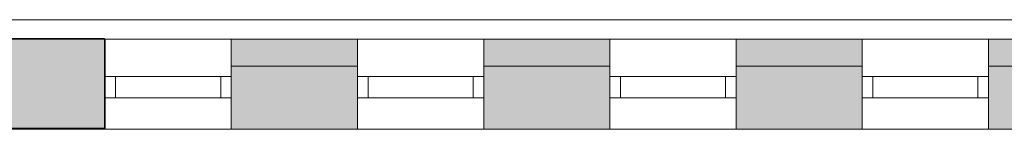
# Model space of a CAD drawing. Header units: inches. Extents: x 15 to 546804, y -66 to 267312.
# Tile 466 of 478: x 476859 to 481541, y 122346 to 122866. Entities that reach past the tile are written whole.
import ezdxf

# ---------------------------------------------------------------- set-up
doc = ezdxf.new("R2010")
doc.units = ezdxf.units.IN
doc.header["$MEASUREMENT"] = 0

msp = doc.modelspace()

# ---------------------------------------------------------------- hatches: boundary and pattern name
at = {"lineweight": 20}
h = msp.add_hatch(color=7, dxfattribs=at)
h.dxf.hatch_style = 1
h.paths.add_polyline_path([(475165.1, 122351.4), (477262.7, 122351.4), (477262.7, 122776.1), (475165.1, 122776.1)])
h = msp.add_hatch(color=7, dxfattribs=at)
h.dxf.hatch_style = 1
h.paths.add_polyline_path([(477866.8, 122346.8), (478465.1, 122346.8), (478465.1, 122773.2), (477866.8, 122773.2)])
h = msp.add_hatch(color=7, dxfattribs=at)
h.dxf.hatch_style = 1
h.paths.add_polyline_path([(479067.1, 122346.8), (479665.4, 122346.8), (479665.4, 122773.2), (479067.1, 122773.2)])
h = msp.add_hatch(color=7, dxfattribs=at)
h.dxf.hatch_style = 1
h.paths.add_polyline_path([(480265.1, 122346.8), (480863.4, 122346.8), (480863.4, 122773.2), (480265.1, 122773.2)])
h = msp.add_hatch(color=7, dxfattribs=at)
h.dxf.hatch_style = 1
h.paths.add_polyline_path([(481465.1, 122346.8), (482063.4, 122346.8), (482063.4, 122773.2), (481465.1, 122773.2)])

# ---------------------------------------------------------------- linework, layer by layer
at = {"color": 7, "lineweight": 20}
for p, q in [((483997.6, 122865.7), (470665.1, 122865.7)), ((477262.7, 122776.1), (475165.1, 122776.1)), ((484425.1, 122773.2), (475165.1, 122773.2)), ((477262.7, 122351.4), (477262.7, 122776.1)), ((477265.1, 122345.7, 2900), (477265.1, 122773.2, 2900)), ((477265.1, 122345.7, 1000), (477265.1, 122773.2, 1000)), ((477865.1, 122773.2, 1000), (477265.1, 122773.2, 1000)), ((477265.1, 122773.2, 1000), (477265.1, 122773.2, 2900)), ((477865.1, 122773.2, 2900), (477265.1, 122773.2, 2900)), ((477865.1, 122645.7, 1000), (477865.1, 122773.2, 1000)), ((477865.1, 122645.7, 2900), (477865.1, 122773.2, 2900)), ((479065.1, 122773.2, 1000), (478465.1, 122773.2, 1000)), ((479065.1, 122773.2, 2900), (478465.1, 122773.2, 2900)), ((478465.1, 122645.7, 1000), (478465.1, 122773.2, 1000)), ((478465.1, 122645.7, 2900), (478465.1, 122773.2, 2900)), ((479065.1, 122645.7, 1000), (479065.1, 122773.2, 1000)), ((479065.1, 122645.7, 2900), (479065.1, 122773.2, 2900)), ((480265.1, 122773.2, 1000), (479665.1, 122773.2, 1000)), ((480265.1, 122773.2, 2900), (479665.1, 122773.2, 2900)), ((479665.1, 122645.7, 1000), (479665.1, 122773.2, 1000)), ((479665.1, 122645.7, 2900), (479665.1, 122773.2, 2900)), ((480265.1, 122645.7, 1000), (480265.1, 122773.2, 1000)), ((480265.1, 122645.7, 2900), (480265.1, 122773.2, 2900)), ((481465.1, 122773.2, 1000), (480865.1, 122773.2, 1000)), ((480865.1, 122773.2, 2900), (481465.1, 122773.2, 2900)), ((480865.1, 122645.7, 1000), (480865.1, 122773.2, 1000)), ((480865.1, 122645.7, 2900), (480865.1, 122773.2, 2900)), ((481465.1, 122345.7, 2900), (481465.1, 122773.2, 2900)), ((481465.1, 122773.2, 2900), (481465.1, 122773.2, 1000)), ((481465.1, 122645.7, 1000), (481465.1, 122773.2, 1000)), ((482063.4, 122773.2, 2900), (481465.1, 122773.2, 2900)), ((481465.1, 122773.2, 2900), (481465.1, 122346.8, 2900)), ((477865.1, 122645.7, 2900), (477865.1, 122645.7, 1000)), ((477865.1, 122345.7, 1000), (477865.1, 122645.7, 1000)), ((477865.1, 122345.7, 2900), (477865.1, 122645.7, 2900)), ((478465.1, 122645.7, 1000), (478465.1, 122645.7, 2900)), ((478465.1, 122345.7, 1000), (478465.1, 122645.7, 1000)), ((478465.1, 122345.7, 2900), (478465.1, 122645.7, 2900)), ((479065.1, 122645.7, 2900), (479065.1, 122645.7, 1000)), ((479065.1, 122345.7, 1000), (479065.1, 122645.7, 1000)), ((479065.1, 122345.7, 2900), (479065.1, 122645.7, 2900)), ((479665.1, 122645.7, 1000), (479665.1, 122645.7, 2900)), ((479665.1, 122345.7, 1000), (479665.1, 122645.7, 1000)), ((479665.1, 122345.7, 2900), (479665.1, 122645.7, 2900)), ((480265.1, 122645.7, 2900), (480265.1, 122645.7, 1000)), ((480265.1, 122345.7, 1000), (480265.1, 122645.7, 1000)), ((480265.1, 122345.7, 2900), (480265.1, 122645.7, 2900)), ((480865.1, 122645.7, 1000), (480865.1, 122645.7, 2900)), ((480865.1, 122345.7, 1000), (480865.1, 122645.7, 1000)), ((480865.1, 122345.7, 2900), (480865.1, 122645.7, 2900)), ((481465.1, 122345.7, 1000), (481465.1, 122645.7, 1000)), ((477265.1, 122595.7, 2900), (477265.1, 122595.7, 1000)), ((477265.1, 122595.7, 1000), (477865.1, 122595.7, 1000)), ((477865.1, 122595.7, 2900), (477265.1, 122595.7, 2900)), ((477265.1, 122595.7, 1000), (477265.1, 122495.7, 1000)), ((477265.1, 122595.7, 2900), (477265.1, 122495.7, 2900)), ((477315.1, 122595.7, 2850), (477815.1, 122595.7, 2850)), ((477815.1, 122595.7, 1050), (477315.1, 122595.7, 1050)), ((477315.1, 122595.7, 1050), (477315.1, 122595.7, 2850)), ((477315.1, 122595.7, 2850), (477315.1, 122495.7, 2850)), ((477315.1, 122595.7, 1050), (477315.1, 122495.7, 1050)), ((477315.1, 122595.7, 1050), (477315.1, 122595.7, 2850)), ((477815.1, 122595.7, 1050), (477315.1, 122595.7, 1050)), ((477315.1, 122595.7, 2850), (477815.1, 122595.7, 2850)), ((477815.1, 122595.7, 2850), (477815.1, 122595.7, 1050)), ((477815.1, 122595.7, 2850), (477815.1, 122495.7, 2850)), ((477815.1, 122595.7, 1050), (477815.1, 122495.7, 1050)), ((477815.1, 122595.7, 2850), (477815.1, 122595.7, 1050)), ((477865.1, 122595.7, 1000), (477865.1, 122595.7, 2900)), ((477865.1, 122595.7, 1000), (477865.1, 122495.7, 1000)), ((477865.1, 122595.7, 2900), (477865.1, 122495.7, 2900)), ((478465.1, 122595.7, 2900), (478465.1, 122595.7, 1000)), ((478465.1, 122595.7, 1000), (479065.1, 122595.7, 1000)), ((479065.1, 122595.7, 2900), (478465.1, 122595.7, 2900)), ((478465.1, 122595.7, 1000), (478465.1, 122495.7, 1000)), ((478465.1, 122595.7, 2900), (478465.1, 122495.7, 2900)), ((478515.1, 122595.7, 2850), (479015.1, 122595.7, 2850)), ((479015.1, 122595.7, 1050), (478515.1, 122595.7, 1050)), ((478515.1, 122595.7, 1050), (478515.1, 122595.7, 2850)), ((478515.1, 122595.7, 2850), (478515.1, 122495.7, 2850)), ((478515.1, 122595.7, 1050), (478515.1, 122495.7, 1050)), ((478515.1, 122595.7, 1050), (478515.1, 122595.7, 2850)), ((479015.1, 122595.7, 1050), (478515.1, 122595.7, 1050)), ((478515.1, 122595.7, 2850), (479015.1, 122595.7, 2850)), ((479015.1, 122595.7, 2850), (479015.1, 122595.7, 1050)), ((479015.1, 122595.7, 2850), (479015.1, 122495.7, 2850)), ((479015.1, 122595.7, 1050), (479015.1, 122495.7, 1050)), ((479015.1, 122595.7, 2850), (479015.1, 122595.7, 1050)), ((479065.1, 122595.7, 1000), (479065.1, 122595.7, 2900)), ((479065.1, 122595.7, 1000), (479065.1, 122495.7, 1000)), ((479065.1, 122595.7, 2900), (479065.1, 122495.7, 2900)), ((479665.1, 122595.7, 2900), (479665.1, 122595.7, 1000)), ((479665.1, 122595.7, 1000), (480265.1, 122595.7, 1000)), ((480265.1, 122595.7, 2900), (479665.1, 122595.7, 2900)), ((479665.1, 122595.7, 1000), (479665.1, 122495.7, 1000)), ((479665.1, 122595.7, 2900), (479665.1, 122495.7, 2900)), ((479715.1, 122595.7, 2850), (480215.1, 122595.7, 2850)), ((480215.1, 122595.7, 1050), (479715.1, 122595.7, 1050)), ((479715.1, 122595.7, 1050), (479715.1, 122595.7, 2850)), ((479715.1, 122595.7, 2850), (479715.1, 122495.7, 2850)), ((479715.1, 122595.7, 1050), (479715.1, 122495.7, 1050)), ((479715.1, 122595.7, 1050), (479715.1, 122595.7, 2850)), ((480215.1, 122595.7, 1050), (479715.1, 122595.7, 1050)), ((479715.1, 122595.7, 2850), (480215.1, 122595.7, 2850)), ((480215.1, 122595.7, 2850), (480215.1, 122595.7, 1050)), ((480215.1, 122595.7, 2850), (480215.1, 122495.7, 2850)), ((480215.1, 122595.7, 1050), (480215.1, 122495.7, 1050)), ((480215.1, 122595.7, 2850), (480215.1, 122595.7, 1050)), ((480265.1, 122595.7, 1000), (480265.1, 122595.7, 2900)), ((480265.1, 122595.7, 1000), (480265.1, 122495.7, 1000)), ((480265.1, 122595.7, 2900), (480265.1, 122495.7, 2900)), ((480865.1, 122595.7, 2900), (480865.1, 122595.7, 1000)), ((480865.1, 122595.7, 1000), (481465.1, 122595.7, 1000)), ((481465.1, 122595.7, 2900), (480865.1, 122595.7, 2900)), ((480865.1, 122595.7, 1000), (480865.1, 122495.7, 1000)), ((480865.1, 122595.7, 2900), (480865.1, 122495.7, 2900)), ((480915.1, 122595.7, 2850), (481415.1, 122595.7, 2850)), ((481415.1, 122595.7, 1050), (480915.1, 122595.7, 1050)), ((480915.1, 122595.7, 1050), (480915.1, 122595.7, 2850)), ((480915.1, 122595.7, 2850), (480915.1, 122495.7, 2850)), ((480915.1, 122595.7, 1050), (480915.1, 122495.7, 1050)), ((480915.1, 122595.7, 1050), (480915.1, 122595.7, 2850)), ((481415.1, 122595.7, 1050), (480915.1, 122595.7, 1050)), ((480915.1, 122595.7, 2850), (481415.1, 122595.7, 2850)), ((481415.1, 122595.7, 2850), (481415.1, 122595.7, 1050)), ((481415.1, 122595.7, 2850), (481415.1, 122495.7, 2850)), ((481415.1, 122595.7, 1050), (481415.1, 122495.7, 1050)), ((481415.1, 122595.7, 2850), (481415.1, 122595.7, 1050)), ((481465.1, 122595.7, 1000), (481465.1, 122595.7, 2900)), ((481465.1, 122595.7, 1000), (481465.1, 122495.7, 1000)), ((481465.1, 122595.7, 2900), (481465.1, 122495.7, 2900)), ((477265.1, 122495.7, 2900), (477265.1, 122495.7, 1000)), ((477265.1, 122495.7, 1000), (477865.1, 122495.7, 1000)), ((477865.1, 122495.7, 2900), (477265.1, 122495.7, 2900)), ((477315.1, 122495.7, 1050), (477315.1, 122495.7, 2850)), ((477315.1, 122495.7, 2850), (477815.1, 122495.7, 2850)), ((477815.1, 122495.7, 1050), (477315.1, 122495.7, 1050)), ((477815.1, 122495.7, 2850), (477815.1, 122495.7, 1050)), ((477865.1, 122495.7, 1000), (477865.1, 122495.7, 2900)), ((478465.1, 122495.7, 2900), (478465.1, 122495.7, 1000)), ((478465.1, 122495.7, 1000), (479065.1, 122495.7, 1000)), ((479065.1, 122495.7, 2900), (478465.1, 122495.7, 2900)), ((478515.1, 122495.7, 1050), (478515.1, 122495.7, 2850)), ((478515.1, 122495.7, 2850), (479015.1, 122495.7, 2850)), ((479015.1, 122495.7, 1050), (478515.1, 122495.7, 1050)), ((479015.1, 122495.7, 2850), (479015.1, 122495.7, 1050)), ((479065.1, 122495.7, 1000), (479065.1, 122495.7, 2900)), ((479665.1, 122495.7, 2900), (479665.1, 122495.7, 1000)), ((479665.1, 122495.7, 1000), (480265.1, 122495.7, 1000)), ((480265.1, 122495.7, 2900), (479665.1, 122495.7, 2900)), ((479715.1, 122495.7, 1050), (479715.1, 122495.7, 2850)), ((479715.1, 122495.7, 2850), (480215.1, 122495.7, 2850)), ((480215.1, 122495.7, 1050), (479715.1, 122495.7, 1050)), ((480215.1, 122495.7, 2850), (480215.1, 122495.7, 1050)), ((480265.1, 122495.7, 1000), (480265.1, 122495.7, 2900)), ((480865.1, 122495.7, 2900), (480865.1, 122495.7, 1000)), ((480865.1, 122495.7, 1000), (481465.1, 122495.7, 1000)), ((481465.1, 122495.7, 2900), (480865.1, 122495.7, 2900)), ((480915.1, 122495.7, 1050), (480915.1, 122495.7, 2850)), ((480915.1, 122495.7, 2850), (481415.1, 122495.7, 2850)), ((481415.1, 122495.7, 1050), (480915.1, 122495.7, 1050)), ((481415.1, 122495.7, 2850), (481415.1, 122495.7, 1050)), ((481465.1, 122495.7, 1000), (481465.1, 122495.7, 2900)), ((475165.1, 122351.4), (477262.7, 122351.4)), ((484425.1, 122345.7), (475165.1, 122345.7)), ((477265.1, 122345.7, 1000), (477865.1, 122345.7, 1000)), ((477265.1, 122345.7, 2900), (477865.1, 122345.7, 2900)), ((477265.1, 122345.7, 1000), (477265.1, 122345.7, 2900)), ((477865.1, 122345.7, 2900), (477865.1, 122345.7, 1000)), ((478465.1, 122345.7, 1000), (478465.1, 122345.7, 2900)), ((478465.1, 122345.7, 2900), (479065.1, 122345.7, 2900)), ((478465.1, 122345.7, 1000), (479065.1, 122345.7, 1000)), ((479065.1, 122345.7, 2900), (479065.1, 122345.7, 1000)), ((479665.1, 122345.7, 1000), (479665.1, 122345.7, 2900)), ((480265.1, 122345.7, 2900), (479665.1, 122345.7, 2900)), ((479665.1, 122345.7, 1000), (480265.1, 122345.7, 1000)), ((480265.1, 122345.7, 2900), (480265.1, 122345.7, 1000)), ((480865.1, 122345.7, 1000), (480865.1, 122345.7, 2900)), ((480865.1, 122345.7, 2900), (481465.1, 122345.7, 2900)), ((480865.1, 122345.7, 1000), (481465.1, 122345.7, 1000)), ((481465.1, 122346.8, 2900), (482063.4, 122346.8, 2900)), ((481465.1, 122345.7, 2900), (481465.1, 122345.7, 1000))]:
    msp.add_line(p, q, dxfattribs=at)
for points, invisible_edges in [([(475165.1, 122345.7), (475165.1, 122773.2), (484425.1, 122345.7)], 2), ([(484425.1, 122773.2), (484425.1, 122345.7), (475165.1, 122773.2)], 2), ([(477265.1, 122773.2, 1000), (477265.1, 122773.2, 2900), (477265.1, 122345.7, 1000)], 2), ([(477265.1, 122345.7, 2900), (477265.1, 122345.7, 1000), (477265.1, 122773.2, 2900)], 2), ([(477265.1, 122345.7, 2900), (477265.1, 122773.2, 2900), (477865.1, 122345.7, 2900)], 2), ([(477865.1, 122773.2, 2900), (477865.1, 122345.7, 2900), (477265.1, 122773.2, 2900)], 3), ([(477265.1, 122773.2, 1000), (477265.1, 122345.7, 1000), (477865.1, 122773.2, 1000)], 2), ([(477865.1, 122345.7, 1000), (477865.1, 122773.2, 1000), (477265.1, 122345.7, 1000)], 3), ([(477865.1, 122645.7, 2900), (477865.1, 122773.2, 2900), (478465.1, 122645.7, 2900)], 2), ([(478465.1, 122773.2, 2900), (478465.1, 122645.7, 2900), (477865.1, 122773.2, 2900)], 2), ([(477865.1, 122773.2, 1000), (477865.1, 122645.7, 1000), (478465.1, 122773.2, 1000)], 2), ([(478465.1, 122645.7, 1000), (478465.1, 122773.2, 1000), (477865.1, 122645.7, 1000)], 2), ([(477865.1, 122645.7, 2900), (477865.1, 122345.7, 2900), (477865.1, 122773.2, 2900)], 2), ([(477865.1, 122645.7, 1000), (477865.1, 122773.2, 1000), (477865.1, 122345.7, 1000)], 2), ([(478465.1, 122773.2, 2900), (479065.1, 122345.7, 2900), (478465.1, 122645.7, 2900)], 3), ([(479065.1, 122773.2, 2900), (479065.1, 122345.7, 2900), (478465.1, 122773.2, 2900)], 3), ([(478465.1, 122773.2, 1000), (478465.1, 122645.7, 1000), (479065.1, 122773.2, 1000)], 2), ([(478465.1, 122345.7, 1000), (479065.1, 122773.2, 1000), (478465.1, 122645.7, 1000)], 3), ([(479065.1, 122345.7, 1000), (479065.1, 122773.2, 1000), (478465.1, 122345.7, 1000)], 3), ([(479065.1, 122645.7, 2900), (479065.1, 122773.2, 2900), (479665.1, 122645.7, 2900)], 2), ([(479665.1, 122773.2, 2900), (479665.1, 122645.7, 2900), (479065.1, 122773.2, 2900)], 2), ([(479065.1, 122773.2, 1000), (479065.1, 122645.7, 1000), (479665.1, 122773.2, 1000)], 2), ([(479665.1, 122645.7, 1000), (479665.1, 122773.2, 1000), (479065.1, 122645.7, 1000)], 2), ([(479065.1, 122645.7, 2900), (479065.1, 122345.7, 2900), (479065.1, 122773.2, 2900)], 2), ([(479065.1, 122645.7, 1000), (479065.1, 122773.2, 1000), (479065.1, 122345.7, 1000)], 2), ([(479665.1, 122773.2, 2900), (480265.1, 122345.7, 2900), (479665.1, 122645.7, 2900)], 3), ([(480265.1, 122773.2, 2900), (480265.1, 122345.7, 2900), (479665.1, 122773.2, 2900)], 3), ([(479665.1, 122773.2, 1000), (479665.1, 122645.7, 1000), (480265.1, 122773.2, 1000)], 2), ([(479665.1, 122345.7, 1000), (480265.1, 122773.2, 1000), (479665.1, 122645.7, 1000)], 3), ([(480265.1, 122345.7, 1000), (480265.1, 122773.2, 1000), (479665.1, 122345.7, 1000)], 3), ([(480265.1, 122645.7, 2900), (480265.1, 122773.2, 2900), (480865.1, 122645.7, 2900)], 2), ([(480865.1, 122773.2, 2900), (480865.1, 122645.7, 2900), (480265.1, 122773.2, 2900)], 2), ([(480265.1, 122773.2, 1000), (480265.1, 122645.7, 1000), (480865.1, 122773.2, 1000)], 2), ([(480865.1, 122645.7, 1000), (480865.1, 122773.2, 1000), (480265.1, 122645.7, 1000)], 2), ([(480265.1, 122645.7, 2900), (480265.1, 122345.7, 2900), (480265.1, 122773.2, 2900)], 2), ([(480265.1, 122645.7, 1000), (480265.1, 122773.2, 1000), (480265.1, 122345.7, 1000)], 2), ([(480865.1, 122773.2, 2900), (481465.1, 122345.7, 2900), (480865.1, 122645.7, 2900)], 3), ([(481465.1, 122773.2, 2900), (481465.1, 122345.7, 2900), (480865.1, 122773.2, 2900)], 2), ([(480865.1, 122773.2, 1000), (480865.1, 122645.7, 1000), (481465.1, 122773.2, 1000)], 2), ([(480865.1, 122345.7, 1000), (481465.1, 122773.2, 1000), (480865.1, 122645.7, 1000)], 3), ([(481465.1, 122345.7, 1000), (481465.1, 122773.2, 1000), (480865.1, 122345.7, 1000)], 3), ([(481465.1, 122645.7, 1000), (481465.1, 122773.2, 1000), (482065.1, 122645.7, 1000)], 2), ([(482065.1, 122773.2, 1000), (482065.1, 122645.7, 1000), (481465.1, 122773.2, 1000)], 2), ([(481465.1, 122645.7, 1000), (481465.1, 122773.2, 1000), (481465.1, 122345.7, 1000)], 2), ([(481465.1, 122773.2, 2900), (481465.1, 122773.2, 1000), (481465.1, 122345.7, 2900)], 2), ([(481465.1, 122645.7, 1000), (481465.1, 122345.7, 2900), (481465.1, 122773.2, 1000)], 3), ([(477865.1, 122645.7, 2900), (477865.1, 122645.7, 1000), (477865.1, 122345.7, 2900)], 2), ([(477865.1, 122345.7, 1000), (477865.1, 122345.7, 2900), (477865.1, 122645.7, 1000)], 2), ([(478465.1, 122645.7, 1000), (477865.1, 122645.7, 1000), (478465.1, 122645.7, 2900)], 2), ([(477865.1, 122645.7, 2900), (478465.1, 122645.7, 2900), (477865.1, 122645.7, 1000)], 2), ([(478465.1, 122345.7, 2900), (478465.1, 122645.7, 2900), (479065.1, 122345.7, 2900)], 2), ([(478465.1, 122645.7, 1000), (478465.1, 122645.7, 2900), (478465.1, 122345.7, 1000)], 2), ([(478465.1, 122345.7, 2900), (478465.1, 122345.7, 1000), (478465.1, 122645.7, 2900)], 2), ([(479665.1, 122645.7, 1000), (479065.1, 122645.7, 1000), (479665.1, 122645.7, 2900)], 2), ([(479065.1, 122645.7, 2900), (479665.1, 122645.7, 2900), (479065.1, 122645.7, 1000)], 2), ([(479065.1, 122645.7, 2900), (479065.1, 122645.7, 1000), (479065.1, 122345.7, 2900)], 2), ([(479065.1, 122345.7, 1000), (479065.1, 122345.7, 2900), (479065.1, 122645.7, 1000)], 2), ([(479665.1, 122345.7, 2900), (479665.1, 122645.7, 2900), (480265.1, 122345.7, 2900)], 2), ([(479665.1, 122645.7, 1000), (479665.1, 122645.7, 2900), (479665.1, 122345.7, 1000)], 2), ([(479665.1, 122345.7, 2900), (479665.1, 122345.7, 1000), (479665.1, 122645.7, 2900)], 2), ([(480865.1, 122645.7, 1000), (480265.1, 122645.7, 1000), (480865.1, 122645.7, 2900)], 2), ([(480265.1, 122645.7, 2900), (480865.1, 122645.7, 2900), (480265.1, 122645.7, 1000)], 2), ([(480265.1, 122645.7, 2900), (480265.1, 122645.7, 1000), (480265.1, 122345.7, 2900)], 2), ([(480265.1, 122345.7, 1000), (480265.1, 122345.7, 2900), (480265.1, 122645.7, 1000)], 2), ([(480865.1, 122345.7, 2900), (480865.1, 122645.7, 2900), (481465.1, 122345.7, 2900)], 2), ([(480865.1, 122645.7, 1000), (480865.1, 122645.7, 2900), (480865.1, 122345.7, 1000)], 2), ([(480865.1, 122345.7, 2900), (480865.1, 122345.7, 1000), (480865.1, 122645.7, 2900)], 2), ([(481465.1, 122345.7, 1000), (481465.1, 122345.7, 2900), (481465.1, 122645.7, 1000)], 2), ([(477265.1, 122595.7, 1000), (477815.1, 122595.7, 1050), (477865.1, 122595.7, 1000)], 3), ([(477265.1, 122595.7, 2900), (477315.1, 122595.7, 1050), (477265.1, 122595.7, 1000)], 3), ([(477815.1, 122595.7, 1050), (477265.1, 122595.7, 1000), (477315.1, 122595.7, 1050)], 3), ([(477315.1, 122595.7, 2850), (477315.1, 122595.7, 1050), (477265.1, 122595.7, 2900)], 14), ([(477865.1, 122595.7, 2900), (477315.1, 122595.7, 2850), (477265.1, 122595.7, 2900)], 3), ([(477265.1, 122495.7, 1000), (477265.1, 122595.7, 1000), (477865.1, 122495.7, 1000)], 2), ([(477865.1, 122595.7, 1000), (477865.1, 122495.7, 1000), (477265.1, 122595.7, 1000)], 2), ([(477265.1, 122595.7, 2900), (477265.1, 122495.7, 2900), (477865.1, 122595.7, 2900)], 2), ([(477865.1, 122495.7, 2900), (477865.1, 122595.7, 2900), (477265.1, 122495.7, 2900)], 2), ([(477265.1, 122595.7, 2900), (477265.1, 122595.7, 1000), (477265.1, 122495.7, 2900)], 2), ([(477265.1, 122495.7, 1000), (477265.1, 122495.7, 2900), (477265.1, 122595.7, 1000)], 2), ([(477315.1, 122595.7, 2850), (477865.1, 122595.7, 2900), (477815.1, 122595.7, 2850)], 3), ([(477315.1, 122495.7, 2850), (477315.1, 122595.7, 2850), (477815.1, 122495.7, 2850)], 2), ([(477815.1, 122595.7, 2850), (477815.1, 122495.7, 2850), (477315.1, 122595.7, 2850)], 2), ([(477315.1, 122595.7, 1050), (477315.1, 122495.7, 1050), (477815.1, 122595.7, 1050)], 2), ([(477815.1, 122495.7, 1050), (477815.1, 122595.7, 1050), (477315.1, 122495.7, 1050)], 2), ([(477815.1, 122595.7, 1050), (477315.1, 122595.7, 1050), (477815.1, 122595.7, 2850)], 2), ([(477315.1, 122595.7, 2850), (477815.1, 122595.7, 2850), (477315.1, 122595.7, 1050)], 2), ([(477315.1, 122595.7, 1050), (477315.1, 122595.7, 2850), (477315.1, 122495.7, 1050)], 2), ([(477315.1, 122495.7, 2850), (477315.1, 122495.7, 1050), (477315.1, 122595.7, 2850)], 2), ([(477865.1, 122595.7, 2900), (477865.1, 122595.7, 1000), (477815.1, 122595.7, 1050)], 14), ([(477815.1, 122595.7, 2850), (477865.1, 122595.7, 2900), (477815.1, 122595.7, 1050)], 3), ([(477815.1, 122595.7, 2850), (477815.1, 122595.7, 1050), (477815.1, 122495.7, 2850)], 2), ([(477815.1, 122495.7, 1050), (477815.1, 122495.7, 2850), (477815.1, 122595.7, 1050)], 2), ([(477865.1, 122595.7, 1000), (477865.1, 122595.7, 2900), (477865.1, 122495.7, 1000)], 2), ([(477865.1, 122495.7, 2900), (477865.1, 122495.7, 1000), (477865.1, 122595.7, 2900)], 2), ([(478465.1, 122595.7, 2900), (478465.1, 122495.7, 2900), (479065.1, 122595.7, 2900)], 2), ([(479065.1, 122495.7, 2900), (479065.1, 122595.7, 2900), (478465.1, 122495.7, 2900)], 2), ([(478465.1, 122495.7, 1000), (478465.1, 122595.7, 1000), (479065.1, 122495.7, 1000)], 2), ([(479065.1, 122595.7, 1000), (479065.1, 122495.7, 1000), (478465.1, 122595.7, 1000)], 2), ([(478465.1, 122595.7, 2900), (478465.1, 122595.7, 1000), (478465.1, 122495.7, 2900)], 2), ([(478465.1, 122495.7, 1000), (478465.1, 122495.7, 2900), (478465.1, 122595.7, 1000)], 2), ([(478465.1, 122595.7, 1000), (479015.1, 122595.7, 1050), (479065.1, 122595.7, 1000)], 3), ([(478465.1, 122595.7, 2900), (478515.1, 122595.7, 1050), (478465.1, 122595.7, 1000)], 3), ([(479015.1, 122595.7, 1050), (478465.1, 122595.7, 1000), (478515.1, 122595.7, 1050)], 3), ([(478515.1, 122595.7, 2850), (478515.1, 122595.7, 1050), (478465.1, 122595.7, 2900)], 14), ([(479065.1, 122595.7, 2900), (478515.1, 122595.7, 2850), (478465.1, 122595.7, 2900)], 3), ([(479015.1, 122595.7, 1050), (478515.1, 122595.7, 1050), (479015.1, 122595.7, 2850)], 2), ([(478515.1, 122595.7, 2850), (479015.1, 122595.7, 2850), (478515.1, 122595.7, 1050)], 2), ([(478515.1, 122595.7, 1050), (478515.1, 122495.7, 1050), (479015.1, 122595.7, 1050)], 2), ([(479015.1, 122495.7, 1050), (479015.1, 122595.7, 1050), (478515.1, 122495.7, 1050)], 2), ([(478515.1, 122495.7, 2850), (478515.1, 122595.7, 2850), (479015.1, 122495.7, 2850)], 2), ([(479015.1, 122595.7, 2850), (479015.1, 122495.7, 2850), (478515.1, 122595.7, 2850)], 2), ([(478515.1, 122595.7, 1050), (478515.1, 122595.7, 2850), (478515.1, 122495.7, 1050)], 2), ([(478515.1, 122495.7, 2850), (478515.1, 122495.7, 1050), (478515.1, 122595.7, 2850)], 2), ([(478515.1, 122595.7, 2850), (479065.1, 122595.7, 2900), (479015.1, 122595.7, 2850)], 3), ([(479015.1, 122595.7, 2850), (479015.1, 122595.7, 1050), (479015.1, 122495.7, 2850)], 2), ([(479015.1, 122495.7, 1050), (479015.1, 122495.7, 2850), (479015.1, 122595.7, 1050)], 2), ([(479065.1, 122595.7, 2900), (479065.1, 122595.7, 1000), (479015.1, 122595.7, 1050)], 14), ([(479015.1, 122595.7, 2850), (479065.1, 122595.7, 2900), (479015.1, 122595.7, 1050)], 3), ([(479065.1, 122595.7, 1000), (479065.1, 122595.7, 2900), (479065.1, 122495.7, 1000)], 2), ([(479065.1, 122495.7, 2900), (479065.1, 122495.7, 1000), (479065.1, 122595.7, 2900)], 2), ([(479665.1, 122595.7, 2900), (479665.1, 122495.7, 2900), (480265.1, 122595.7, 2900)], 2), ([(480265.1, 122495.7, 2900), (480265.1, 122595.7, 2900), (479665.1, 122495.7, 2900)], 2), ([(479665.1, 122495.7, 1000), (479665.1, 122595.7, 1000), (480265.1, 122495.7, 1000)], 2), ([(480265.1, 122595.7, 1000), (480265.1, 122495.7, 1000), (479665.1, 122595.7, 1000)], 2), ([(479665.1, 122595.7, 2900), (479665.1, 122595.7, 1000), (479665.1, 122495.7, 2900)], 2), ([(479665.1, 122495.7, 1000), (479665.1, 122495.7, 2900), (479665.1, 122595.7, 1000)], 2), ([(479665.1, 122595.7, 1000), (480215.1, 122595.7, 1050), (480265.1, 122595.7, 1000)], 3), ([(479665.1, 122595.7, 2900), (479715.1, 122595.7, 1050), (479665.1, 122595.7, 1000)], 3), ([(480215.1, 122595.7, 1050), (479665.1, 122595.7, 1000), (479715.1, 122595.7, 1050)], 3), ([(479715.1, 122595.7, 2850), (479715.1, 122595.7, 1050), (479665.1, 122595.7, 2900)], 14), ([(480265.1, 122595.7, 2900), (479715.1, 122595.7, 2850), (479665.1, 122595.7, 2900)], 3), ([(480215.1, 122595.7, 1050), (479715.1, 122595.7, 1050), (480215.1, 122595.7, 2850)], 2), ([(479715.1, 122595.7, 2850), (480215.1, 122595.7, 2850), (479715.1, 122595.7, 1050)], 2), ([(479715.1, 122595.7, 1050), (479715.1, 122495.7, 1050), (480215.1, 122595.7, 1050)], 2), ([(480215.1, 122495.7, 1050), (480215.1, 122595.7, 1050), (479715.1, 122495.7, 1050)], 2), ([(479715.1, 122495.7, 2850), (479715.1, 122595.7, 2850), (480215.1, 122495.7, 2850)], 2), ([(480215.1, 122595.7, 2850), (480215.1, 122495.7, 2850), (479715.1, 122595.7, 2850)], 2), ([(479715.1, 122595.7, 1050), (479715.1, 122595.7, 2850), (479715.1, 122495.7, 1050)], 2), ([(479715.1, 122495.7, 2850), (479715.1, 122495.7, 1050), (479715.1, 122595.7, 2850)], 2), ([(479715.1, 122595.7, 2850), (480265.1, 122595.7, 2900), (480215.1, 122595.7, 2850)], 3), ([(480215.1, 122595.7, 2850), (480215.1, 122595.7, 1050), (480215.1, 122495.7, 2850)], 2), ([(480215.1, 122495.7, 1050), (480215.1, 122495.7, 2850), (480215.1, 122595.7, 1050)], 2), ([(480265.1, 122595.7, 2900), (480265.1, 122595.7, 1000), (480215.1, 122595.7, 1050)], 14), ([(480215.1, 122595.7, 2850), (480265.1, 122595.7, 2900), (480215.1, 122595.7, 1050)], 3), ([(480265.1, 122595.7, 1000), (480265.1, 122595.7, 2900), (480265.1, 122495.7, 1000)], 2), ([(480265.1, 122495.7, 2900), (480265.1, 122495.7, 1000), (480265.1, 122595.7, 2900)], 2), ([(480865.1, 122595.7, 2900), (480865.1, 122495.7, 2900), (481465.1, 122595.7, 2900)], 2), ([(481465.1, 122495.7, 2900), (481465.1, 122595.7, 2900), (480865.1, 122495.7, 2900)], 2), ([(480865.1, 122495.7, 1000), (480865.1, 122595.7, 1000), (481465.1, 122495.7, 1000)], 2), ([(481465.1, 122595.7, 1000), (481465.1, 122495.7, 1000), (480865.1, 122595.7, 1000)], 2), ([(480865.1, 122595.7, 2900), (480865.1, 122595.7, 1000), (480865.1, 122495.7, 2900)], 2), ([(480865.1, 122495.7, 1000), (480865.1, 122495.7, 2900), (480865.1, 122595.7, 1000)], 2), ([(480865.1, 122595.7, 1000), (481415.1, 122595.7, 1050), (481465.1, 122595.7, 1000)], 3), ([(480865.1, 122595.7, 2900), (480915.1, 122595.7, 1050), (480865.1, 122595.7, 1000)], 3), ([(481415.1, 122595.7, 1050), (480865.1, 122595.7, 1000), (480915.1, 122595.7, 1050)], 3), ([(480915.1, 122595.7, 2850), (480915.1, 122595.7, 1050), (480865.1, 122595.7, 2900)], 14), ([(481465.1, 122595.7, 2900), (480915.1, 122595.7, 2850), (480865.1, 122595.7, 2900)], 3), ([(481415.1, 122595.7, 1050), (480915.1, 122595.7, 1050), (481415.1, 122595.7, 2850)], 2), ([(480915.1, 122595.7, 2850), (481415.1, 122595.7, 2850), (480915.1, 122595.7, 1050)], 2), ([(480915.1, 122595.7, 1050), (480915.1, 122495.7, 1050), (481415.1, 122595.7, 1050)], 2), ([(481415.1, 122495.7, 1050), (481415.1, 122595.7, 1050), (480915.1, 122495.7, 1050)], 2), ([(480915.1, 122495.7, 2850), (480915.1, 122595.7, 2850), (481415.1, 122495.7, 2850)], 2), ([(481415.1, 122595.7, 2850), (481415.1, 122495.7, 2850), (480915.1, 122595.7, 2850)], 2), ([(480915.1, 122595.7, 1050), (480915.1, 122595.7, 2850), (480915.1, 122495.7, 1050)], 2), ([(480915.1, 122495.7, 2850), (480915.1, 122495.7, 1050), (480915.1, 122595.7, 2850)], 2), ([(480915.1, 122595.7, 2850), (481465.1, 122595.7, 2900), (481415.1, 122595.7, 2850)], 3), ([(481415.1, 122595.7, 2850), (481415.1, 122595.7, 1050), (481415.1, 122495.7, 2850)], 2), ([(481415.1, 122495.7, 1050), (481415.1, 122495.7, 2850), (481415.1, 122595.7, 1050)], 2), ([(481465.1, 122595.7, 2900), (481465.1, 122595.7, 1000), (481415.1, 122595.7, 1050)], 14), ([(481415.1, 122595.7, 2850), (481465.1, 122595.7, 2900), (481415.1, 122595.7, 1050)], 3), ([(481465.1, 122595.7, 1000), (481465.1, 122595.7, 2900), (481465.1, 122495.7, 1000)], 2), ([(481465.1, 122495.7, 2900), (481465.1, 122495.7, 1000), (481465.1, 122595.7, 2900)], 2), ([(477865.1, 122495.7, 1000), (477315.1, 122495.7, 1050), (477265.1, 122495.7, 1000)], 3), ([(477265.1, 122495.7, 2900), (477265.1, 122495.7, 1000), (477315.1, 122495.7, 1050)], 14), ([(477315.1, 122495.7, 2850), (477265.1, 122495.7, 2900), (477315.1, 122495.7, 1050)], 3), ([(477815.1, 122495.7, 2850), (477265.1, 122495.7, 2900), (477315.1, 122495.7, 2850)], 3), ([(477265.1, 122495.7, 2900), (477815.1, 122495.7, 2850), (477865.1, 122495.7, 2900)], 3), ([(477315.1, 122495.7, 1050), (477865.1, 122495.7, 1000), (477815.1, 122495.7, 1050)], 3), ([(477865.1, 122495.7, 2900), (477815.1, 122495.7, 1050), (477865.1, 122495.7, 1000)], 3), ([(477815.1, 122495.7, 2850), (477815.1, 122495.7, 1050), (477865.1, 122495.7, 2900)], 14), ([(479065.1, 122495.7, 1000), (478515.1, 122495.7, 1050), (478465.1, 122495.7, 1000)], 3), ([(478465.1, 122495.7, 2900), (478465.1, 122495.7, 1000), (478515.1, 122495.7, 1050)], 14), ([(478515.1, 122495.7, 2850), (478465.1, 122495.7, 2900), (478515.1, 122495.7, 1050)], 3), ([(479015.1, 122495.7, 2850), (478465.1, 122495.7, 2900), (478515.1, 122495.7, 2850)], 3), ([(478465.1, 122495.7, 2900), (479015.1, 122495.7, 2850), (479065.1, 122495.7, 2900)], 3), ([(478515.1, 122495.7, 1050), (479065.1, 122495.7, 1000), (479015.1, 122495.7, 1050)], 3), ([(479065.1, 122495.7, 2900), (479015.1, 122495.7, 1050), (479065.1, 122495.7, 1000)], 3), ([(479015.1, 122495.7, 2850), (479015.1, 122495.7, 1050), (479065.1, 122495.7, 2900)], 14), ([(480265.1, 122495.7, 1000), (479715.1, 122495.7, 1050), (479665.1, 122495.7, 1000)], 3), ([(479665.1, 122495.7, 2900), (479665.1, 122495.7, 1000), (479715.1, 122495.7, 1050)], 14), ([(479715.1, 122495.7, 2850), (479665.1, 122495.7, 2900), (479715.1, 122495.7, 1050)], 3), ([(480215.1, 122495.7, 2850), (479665.1, 122495.7, 2900), (479715.1, 122495.7, 2850)], 3), ([(479665.1, 122495.7, 2900), (480215.1, 122495.7, 2850), (480265.1, 122495.7, 2900)], 3), ([(479715.1, 122495.7, 1050), (480265.1, 122495.7, 1000), (480215.1, 122495.7, 1050)], 3), ([(480265.1, 122495.7, 2900), (480215.1, 122495.7, 1050), (480265.1, 122495.7, 1000)], 3), ([(480215.1, 122495.7, 2850), (480215.1, 122495.7, 1050), (480265.1, 122495.7, 2900)], 14), ([(481465.1, 122495.7, 1000), (480915.1, 122495.7, 1050), (480865.1, 122495.7, 1000)], 3), ([(480865.1, 122495.7, 2900), (480865.1, 122495.7, 1000), (480915.1, 122495.7, 1050)], 14), ([(480915.1, 122495.7, 2850), (480865.1, 122495.7, 2900), (480915.1, 122495.7, 1050)], 3), ([(481415.1, 122495.7, 2850), (480865.1, 122495.7, 2900), (480915.1, 122495.7, 2850)], 3), ([(480865.1, 122495.7, 2900), (481415.1, 122495.7, 2850), (481465.1, 122495.7, 2900)], 3), ([(480915.1, 122495.7, 1050), (481465.1, 122495.7, 1000), (481415.1, 122495.7, 1050)], 3), ([(481465.1, 122495.7, 2900), (481415.1, 122495.7, 1050), (481465.1, 122495.7, 1000)], 3), ([(481415.1, 122495.7, 2850), (481415.1, 122495.7, 1050), (481465.1, 122495.7, 2900)], 14), ([(479065.1, 122345.7, 1000), (479665.1, 122345.7, 1000), (479065.1, 122345.7, 2900)], 2), ([(479665.1, 122345.7, 2900), (479065.1, 122345.7, 2900), (479665.1, 122345.7, 1000)], 2), ([(480265.1, 122345.7, 1000), (480865.1, 122345.7, 1000), (480265.1, 122345.7, 2900)], 2), ([(480865.1, 122345.7, 2900), (480265.1, 122345.7, 2900), (480865.1, 122345.7, 1000)], 2), ([(481465.1, 122345.7, 1000), (482065.1, 122345.7, 1000), (481465.1, 122345.7, 2900)], 2), ([(482065.1, 122345.7, 2900), (481465.1, 122345.7, 2900), (482065.1, 122345.7, 1000)], 2)]:
    msp.add_3dface(points, dxfattribs=dict(at, invisible_edges=invisible_edges))

doc.saveas('drawing.dxf')
